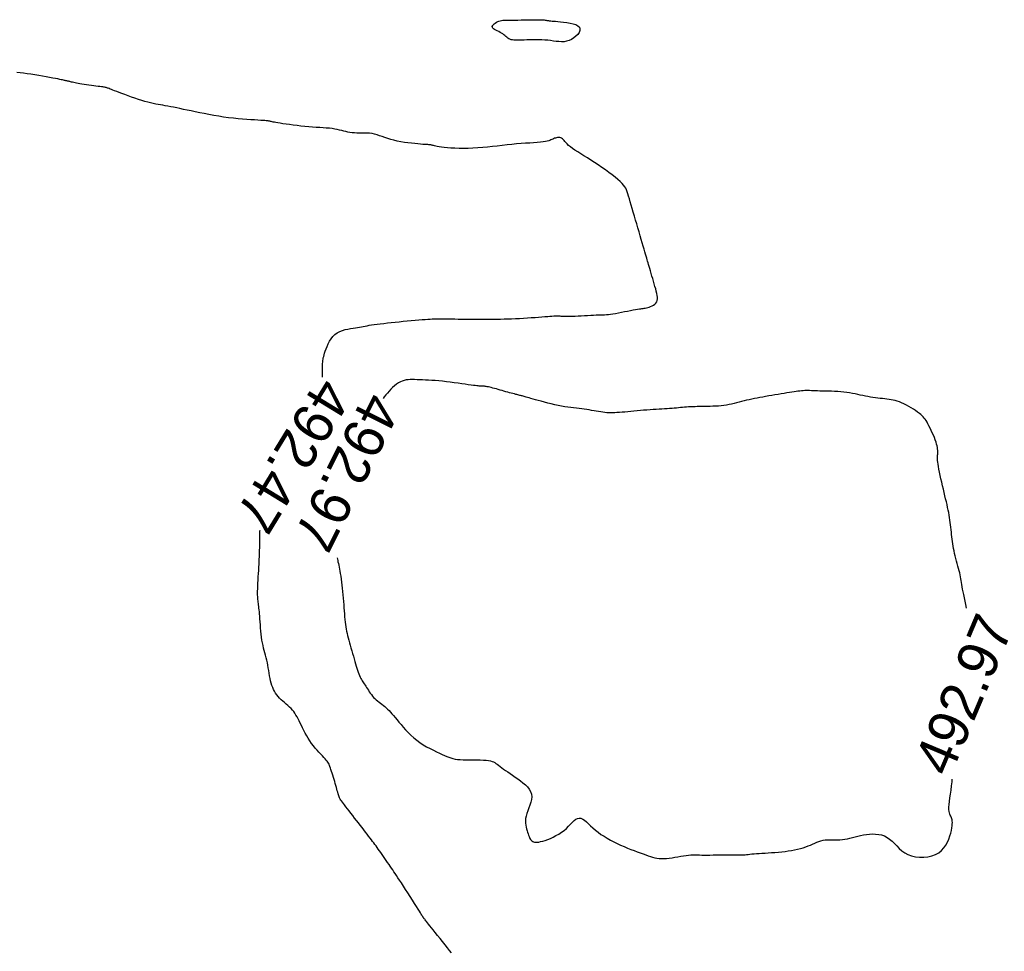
# Model space of a CAD drawing. Header units: millimetres. Extents: x 32690613 to 32693367, y 5343692 to 5344708.
# Tile 434 of 656: x 32692716 to 32692741, y 5344152 to 5344175. Entities that reach past the tile are written whole.
import ezdxf
from ezdxf.enums import TextEntityAlignment as Align

# ---------------------------------------------------------------- set-up
doc = ezdxf.new("R2010")
doc.units = ezdxf.units.MM
doc.header["$LTSCALE"] = 20
doc.layers.add('02-DGM_HL_492.50', color=92, linetype='Continuous')
doc.layers.add('02-DGM_HL_493.00', color=102, linetype='Continuous')

msp = doc.modelspace()

# ---------------------------------------------------------------- linework, layer by layer
at = {"layer": '02-DGM_HL_492.50', "elevation": 492.5, "flags": 128}
msp.add_lwpolyline([(32692728.88, 5344174.605), (32692728.82, 5344174.603), (32692728.765, 5344174.601), (32692728.715, 5344174.6), (32692728.669, 5344174.601), (32692728.627, 5344174.604), (32692728.589, 5344174.608), (32692728.555, 5344174.615), (32692728.525, 5344174.626), (32692728.497, 5344174.639), (32692728.471, 5344174.655), (32692728.447, 5344174.674), (32692728.424, 5344174.694), (32692728.4, 5344174.715), (32692728.375, 5344174.736), (32692728.347, 5344174.757), (32692728.317, 5344174.777), (32692728.283, 5344174.796), (32692728.248, 5344174.814), (32692728.212, 5344174.831), (32692728.177, 5344174.848), (32692728.146, 5344174.865), (32692728.12, 5344174.883), (32692728.101, 5344174.901), (32692728.091, 5344174.92), (32692728.09, 5344174.941), (32692728.099, 5344174.963), (32692728.115, 5344174.985), (32692728.137, 5344175.006), (32692728.163, 5344175.027), (32692728.193, 5344175.046), (32692728.224, 5344175.062), (32692728.255, 5344175.075), (32692728.286, 5344175.085), (32692728.316, 5344175.092), (32692728.348, 5344175.096), (32692728.382, 5344175.098), (32692728.421, 5344175.099), (32692728.466, 5344175.099), (32692728.517, 5344175.099), (32692728.577, 5344175.099), (32692728.646, 5344175.1), (32692728.723, 5344175.101), (32692728.804, 5344175.103), (32692728.887, 5344175.105), (32692728.971, 5344175.107), (32692729.051, 5344175.109), (32692729.126, 5344175.11), (32692729.194, 5344175.111), (32692729.251, 5344175.11), (32692729.3, 5344175.108), (32692729.34, 5344175.106), (32692729.374, 5344175.103), (32692729.401, 5344175.1), (32692729.425, 5344175.097), (32692729.445, 5344175.094), (32692729.463, 5344175.091), (32692729.481, 5344175.088), (32692729.499, 5344175.086), (32692729.519, 5344175.084), (32692729.544, 5344175.081), (32692729.574, 5344175.078), (32692729.611, 5344175.075), (32692729.657, 5344175.071), (32692729.714, 5344175.066), (32692729.783, 5344175.06), (32692729.859, 5344175.052), (32692729.939, 5344175.042), (32692730.018, 5344175.028), (32692730.093, 5344175.011), (32692730.159, 5344174.989), (32692730.212, 5344174.961), (32692730.248, 5344174.927), (32692730.263, 5344174.887), (32692730.26, 5344174.842), (32692730.241, 5344174.794), (32692730.208, 5344174.746), (32692730.164, 5344174.7), (32692730.111, 5344174.657), (32692730.053, 5344174.621), (32692729.992, 5344174.593), (32692729.93, 5344174.574), (32692729.868, 5344174.565), (32692729.804, 5344174.562), (32692729.74, 5344174.566), (32692729.674, 5344174.572), (32692729.606, 5344174.582), (32692729.536, 5344174.591), (32692729.464, 5344174.6), (32692729.389, 5344174.606), (32692729.314, 5344174.61), (32692729.237, 5344174.612), (32692729.161, 5344174.612), (32692729.086, 5344174.611), (32692729.014, 5344174.61), (32692728.945, 5344174.607)], close=True, dxfattribs=at)
for points in [[(32692723.88, 5344166.244), (32692723.88, 5344166.287), (32692723.88, 5344166.372), (32692723.88, 5344166.45), (32692723.881, 5344166.519), (32692723.882, 5344166.575), (32692723.884, 5344166.621), (32692723.888, 5344166.66), (32692723.892, 5344166.693), (32692723.899, 5344166.725), (32692723.908, 5344166.758), (32692723.918, 5344166.794), (32692723.932, 5344166.836), (32692723.948, 5344166.887), (32692723.968, 5344166.944), (32692723.991, 5344167.006), (32692724.019, 5344167.071), (32692724.052, 5344167.135), (32692724.09, 5344167.197), (32692724.134, 5344167.254), (32692724.185, 5344167.304), (32692724.242, 5344167.345), (32692724.305, 5344167.378), (32692724.371, 5344167.403), (32692724.439, 5344167.423), (32692724.508, 5344167.438), (32692724.575, 5344167.45), (32692724.638, 5344167.46), (32692724.698, 5344167.468), (32692724.751, 5344167.476), (32692724.799, 5344167.485), (32692724.845, 5344167.494), (32692724.889, 5344167.502), (32692724.935, 5344167.511), (32692724.983, 5344167.521), (32692725.035, 5344167.53), (32692725.094, 5344167.539), (32692725.16, 5344167.549), (32692725.233, 5344167.559), (32692725.312, 5344167.569), (32692725.397, 5344167.579), (32692725.487, 5344167.589), (32692725.581, 5344167.599), (32692725.678, 5344167.609), (32692725.777, 5344167.619), (32692725.878, 5344167.629), (32692725.978, 5344167.638), (32692726.077, 5344167.647), (32692726.173, 5344167.656), (32692726.264, 5344167.664), (32692726.348, 5344167.671), (32692726.425, 5344167.677), (32692726.493, 5344167.682), (32692726.55, 5344167.686), (32692726.599, 5344167.688), (32692726.643, 5344167.69), (32692726.683, 5344167.692), (32692726.723, 5344167.692), (32692726.766, 5344167.692), (32692726.813, 5344167.692), (32692726.868, 5344167.691), (32692726.932, 5344167.69), (32692727.004, 5344167.689), (32692727.081, 5344167.688), (32692727.161, 5344167.687), (32692727.241, 5344167.686), (32692727.319, 5344167.685), (32692727.393, 5344167.684), (32692727.46, 5344167.683), (32692727.518, 5344167.682), (32692727.568, 5344167.681), (32692727.611, 5344167.681), (32692727.648, 5344167.68), (32692727.681, 5344167.68), (32692727.71, 5344167.68), (32692727.737, 5344167.68), (32692727.763, 5344167.68), (32692727.79, 5344167.68), (32692727.817, 5344167.68), (32692727.847, 5344167.68), (32692727.881, 5344167.68), (32692727.919, 5344167.681), (32692727.963, 5344167.681), (32692728.013, 5344167.682), (32692728.071, 5344167.683), (32692728.138, 5344167.684), (32692728.213, 5344167.685), (32692728.294, 5344167.686), (32692728.381, 5344167.688), (32692728.473, 5344167.69), (32692728.568, 5344167.693), (32692728.665, 5344167.697), (32692728.764, 5344167.702), (32692728.863, 5344167.708), (32692728.961, 5344167.714), (32692729.057, 5344167.721), (32692729.15, 5344167.728), (32692729.238, 5344167.735), (32692729.321, 5344167.742), (32692729.396, 5344167.748), (32692729.463, 5344167.753), (32692729.52, 5344167.758), (32692729.57, 5344167.761), (32692729.613, 5344167.763), (32692729.649, 5344167.764), (32692729.682, 5344167.765), (32692729.711, 5344167.765), (32692729.739, 5344167.764), (32692729.765, 5344167.763), (32692729.793, 5344167.761), (32692729.821, 5344167.76), (32692729.853, 5344167.758), (32692729.888, 5344167.756), (32692729.927, 5344167.755), (32692729.972, 5344167.755), (32692730.023, 5344167.755), (32692730.081, 5344167.757), (32692730.148, 5344167.759), (32692730.22, 5344167.763), (32692730.297, 5344167.767), (32692730.376, 5344167.771), (32692730.454, 5344167.776), (32692730.531, 5344167.781), (32692730.603, 5344167.785), (32692730.669, 5344167.788), (32692730.728, 5344167.79), (32692730.78, 5344167.791), (32692730.828, 5344167.793), (32692730.874, 5344167.794), (32692730.92, 5344167.797), (32692730.968, 5344167.801), (32692731.02, 5344167.807), (32692731.078, 5344167.815), (32692731.144, 5344167.826), (32692731.216, 5344167.84), (32692731.292, 5344167.854), (32692731.369, 5344167.869), (32692731.445, 5344167.885), (32692731.518, 5344167.899), (32692731.585, 5344167.913), (32692731.644, 5344167.923), (32692731.694, 5344167.932), (32692731.736, 5344167.938), (32692731.771, 5344167.942), (32692731.801, 5344167.946), (32692731.828, 5344167.949), (32692731.854, 5344167.952), (32692731.881, 5344167.956), (32692731.91, 5344167.962), (32692731.943, 5344167.97), (32692731.979, 5344167.981), (32692732.015, 5344167.994), (32692732.052, 5344168.01), (32692732.087, 5344168.03), (32692732.118, 5344168.053), (32692732.145, 5344168.079), (32692732.166, 5344168.11), (32692732.179, 5344168.144), (32692732.185, 5344168.183), (32692732.185, 5344168.226), (32692732.18, 5344168.272), (32692732.17, 5344168.323), (32692732.157, 5344168.376), (32692732.141, 5344168.433), (32692732.124, 5344168.494), (32692732.105, 5344168.557), (32692732.086, 5344168.622), (32692732.067, 5344168.688), (32692732.048, 5344168.753), (32692732.029, 5344168.817), (32692732.011, 5344168.879), (32692731.995, 5344168.936), (32692731.979, 5344168.988), (32692731.966, 5344169.035), (32692731.953, 5344169.077), (32692731.942, 5344169.118), (32692731.93, 5344169.157), (32692731.918, 5344169.199), (32692731.905, 5344169.243), (32692731.89, 5344169.294), (32692731.873, 5344169.351), (32692731.854, 5344169.417), (32692731.832, 5344169.492), (32692731.809, 5344169.573), (32692731.783, 5344169.66), (32692731.756, 5344169.752), (32692731.729, 5344169.847), (32692731.7, 5344169.945), (32692731.671, 5344170.044), (32692731.642, 5344170.142), (32692731.614, 5344170.24), (32692731.586, 5344170.335), (32692731.559, 5344170.427), (32692731.534, 5344170.514), (32692731.51, 5344170.596), (32692731.488, 5344170.67), (32692731.469, 5344170.736), (32692731.452, 5344170.794), (32692731.436, 5344170.844), (32692731.419, 5344170.889), (32692731.4, 5344170.93), (32692731.376, 5344170.969), (32692731.347, 5344171.008), (32692731.31, 5344171.05), (32692731.263, 5344171.095), (32692731.206, 5344171.146), (32692731.139, 5344171.201), (32692731.064, 5344171.26), (32692730.983, 5344171.322), (32692730.897, 5344171.385), (32692730.807, 5344171.448), (32692730.716, 5344171.51), (32692730.625, 5344171.571), (32692730.535, 5344171.628), (32692730.447, 5344171.683), (32692730.363, 5344171.734), (32692730.283, 5344171.784), (32692730.208, 5344171.83), (32692730.14, 5344171.874), (32692730.079, 5344171.916), (32692730.026, 5344171.956), (32692729.982, 5344171.994), (32692729.945, 5344172.029), (32692729.915, 5344172.062), (32692729.89, 5344172.091), (32692729.868, 5344172.118), (32692729.849, 5344172.14), (32692729.829, 5344172.159), (32692729.809, 5344172.173), (32692729.786, 5344172.182), (32692729.762, 5344172.187), (32692729.737, 5344172.189), (32692729.71, 5344172.187), (32692729.684, 5344172.182), (32692729.658, 5344172.176), (32692729.633, 5344172.168), (32692729.61, 5344172.158), (32692729.589, 5344172.149), (32692729.568, 5344172.138), (32692729.545, 5344172.128), (32692729.52, 5344172.118), (32692729.489, 5344172.108), (32692729.452, 5344172.098), (32692729.406, 5344172.089), (32692729.349, 5344172.081), (32692729.281, 5344172.073), (32692729.202, 5344172.066), (32692729.113, 5344172.059), (32692729.017, 5344172.052), (32692728.913, 5344172.045), (32692728.804, 5344172.037), (32692728.69, 5344172.028), (32692728.573, 5344172.017), (32692728.455, 5344172.005), (32692728.335, 5344171.991), (32692728.214, 5344171.977), (32692728.093, 5344171.963), (32692727.972, 5344171.95), (32692727.851, 5344171.938), (32692727.731, 5344171.929), (32692727.611, 5344171.922), (32692727.494, 5344171.918), (32692727.379, 5344171.917), (32692727.268, 5344171.919), (32692727.163, 5344171.923), (32692727.065, 5344171.928), (32692726.975, 5344171.935), (32692726.895, 5344171.943), (32692726.826, 5344171.95), (32692726.77, 5344171.958), (32692726.723, 5344171.966), (32692726.687, 5344171.974), (32692726.657, 5344171.981), (32692726.633, 5344171.987), (32692726.614, 5344171.993), (32692726.596, 5344171.998), (32692726.58, 5344172.002), (32692726.562, 5344172.005), (32692726.543, 5344172.007), (32692726.519, 5344172.009), (32692726.492, 5344172.011), (32692726.458, 5344172.013), (32692726.418, 5344172.015), (32692726.37, 5344172.018), (32692726.312, 5344172.023), (32692726.244, 5344172.028), (32692726.168, 5344172.036), (32692726.086, 5344172.045), (32692725.999, 5344172.055), (32692725.91, 5344172.068), (32692725.82, 5344172.083), (32692725.733, 5344172.1), (32692725.649, 5344172.119), (32692725.57, 5344172.141), (32692725.496, 5344172.164), (32692725.427, 5344172.188), (32692725.36, 5344172.211), (32692725.296, 5344172.233), (32692725.234, 5344172.254), (32692725.172, 5344172.271), (32692725.109, 5344172.284), (32692725.046, 5344172.293), (32692724.981, 5344172.297), (32692724.917, 5344172.3), (32692724.853, 5344172.3), (32692724.79, 5344172.3), (32692724.729, 5344172.3), (32692724.67, 5344172.301), (32692724.613, 5344172.305), (32692724.559, 5344172.312), (32692724.507, 5344172.322), (32692724.457, 5344172.334), (32692724.407, 5344172.347), (32692724.355, 5344172.361), (32692724.302, 5344172.374), (32692724.245, 5344172.387), (32692724.185, 5344172.399), (32692724.119, 5344172.408), (32692724.049, 5344172.416), (32692723.974, 5344172.422), (32692723.895, 5344172.428), (32692723.811, 5344172.433), (32692723.724, 5344172.439), (32692723.633, 5344172.445), (32692723.539, 5344172.453), (32692723.442, 5344172.462), (32692723.344, 5344172.472), (32692723.247, 5344172.483), (32692723.151, 5344172.495), (32692723.06, 5344172.507), (32692722.975, 5344172.518), (32692722.897, 5344172.53), (32692722.829, 5344172.54), (32692722.771, 5344172.55), (32692722.724, 5344172.558), (32692722.685, 5344172.565), (32692722.653, 5344172.572), (32692722.628, 5344172.577), (32692722.607, 5344172.582), (32692722.59, 5344172.587), (32692722.576, 5344172.59), (32692722.562, 5344172.594), (32692722.548, 5344172.597), (32692722.531, 5344172.6), (32692722.51, 5344172.603), (32692722.482, 5344172.605), (32692722.447, 5344172.608), (32692722.402, 5344172.611), (32692722.346, 5344172.614), (32692722.277, 5344172.618), (32692722.196, 5344172.623), (32692722.105, 5344172.628), (32692722.005, 5344172.635), (32692721.898, 5344172.643), (32692721.785, 5344172.653), (32692721.668, 5344172.665), (32692721.548, 5344172.679), (32692721.426, 5344172.696), (32692721.305, 5344172.715), (32692721.183, 5344172.736), (32692721.064, 5344172.758), (32692720.947, 5344172.781), (32692720.833, 5344172.804), (32692720.724, 5344172.826), (32692720.62, 5344172.848), (32692720.522, 5344172.868), (32692720.43, 5344172.887), (32692720.344, 5344172.905), (32692720.263, 5344172.922), (32692720.186, 5344172.937), (32692720.114, 5344172.951), (32692720.046, 5344172.964), (32692719.981, 5344172.976), (32692719.92, 5344172.987), (32692719.86, 5344172.998), (32692719.801, 5344173.008), (32692719.742, 5344173.019), (32692719.681, 5344173.032), (32692719.617, 5344173.046), (32692719.549, 5344173.063), (32692719.477, 5344173.084), (32692719.398, 5344173.107), (32692719.315, 5344173.134), (32692719.229, 5344173.163), (32692719.143, 5344173.193), (32692719.058, 5344173.223), (32692718.977, 5344173.252), (32692718.902, 5344173.28), (32692718.834, 5344173.306), (32692718.775, 5344173.328), (32692718.725, 5344173.348), (32692718.682, 5344173.364), (32692718.646, 5344173.379), (32692718.615, 5344173.391), (32692718.59, 5344173.401), (32692718.568, 5344173.409), (32692718.548, 5344173.416), (32692718.531, 5344173.422), (32692718.514, 5344173.427), (32692718.497, 5344173.431), (32692718.477, 5344173.435), (32692718.455, 5344173.439), (32692718.429, 5344173.442), (32692718.397, 5344173.446), (32692718.359, 5344173.451), (32692718.313, 5344173.456), (32692718.262, 5344173.462), (32692718.206, 5344173.469), (32692718.147, 5344173.476), (32692718.086, 5344173.484), (32692718.026, 5344173.492), (32692717.968, 5344173.5), (32692717.914, 5344173.509), (32692717.864, 5344173.517), (32692717.819, 5344173.526), (32692717.779, 5344173.535), (32692717.743, 5344173.543), (32692717.71, 5344173.551), (32692717.682, 5344173.558), (32692717.656, 5344173.565), (32692717.634, 5344173.571), (32692717.614, 5344173.576), (32692717.596, 5344173.58), (32692717.581, 5344173.583), (32692717.566, 5344173.587), (32692717.552, 5344173.589), (32692717.539, 5344173.592), (32692717.526, 5344173.595), (32692717.512, 5344173.598), (32692717.497, 5344173.601), (32692717.48, 5344173.605), (32692717.459, 5344173.61), (32692717.433, 5344173.616), (32692717.402, 5344173.622), (32692717.363, 5344173.63), (32692717.315, 5344173.64), (32692717.257, 5344173.651), (32692717.189, 5344173.664), (32692717.111, 5344173.679), (32692717.026, 5344173.694), (32692716.936, 5344173.71), (32692716.842, 5344173.726), (32692716.746, 5344173.741), (32692716.65, 5344173.756), (32692716.557, 5344173.769), (32692716.467, 5344173.781), (32692716.382, 5344173.791), (32692716.3, 5344173.8)], [(32692727.078, 5344151.962), (32692727.03, 5344152.023), (32692726.976, 5344152.092), (32692726.917, 5344152.166), (32692726.856, 5344152.244), (32692726.794, 5344152.321), (32692726.733, 5344152.397), (32692726.676, 5344152.469), (32692726.624, 5344152.533), (32692726.579, 5344152.59), (32692726.541, 5344152.638), (32692726.508, 5344152.678), (32692726.481, 5344152.712), (32692726.458, 5344152.74), (32692726.44, 5344152.763), (32692726.425, 5344152.782), (32692726.413, 5344152.797), (32692726.403, 5344152.81), (32692726.394, 5344152.821), (32692726.388, 5344152.83), (32692726.383, 5344152.837), (32692726.378, 5344152.844), (32692726.374, 5344152.849), (32692726.371, 5344152.855), (32692726.368, 5344152.86), (32692726.364, 5344152.866), (32692726.359, 5344152.874), (32692726.352, 5344152.886), (32692726.342, 5344152.902), (32692726.327, 5344152.926), (32692726.307, 5344152.957), (32692726.281, 5344152.999), (32692726.248, 5344153.052), (32692726.207, 5344153.117), (32692726.159, 5344153.192), (32692726.107, 5344153.275), (32692726.052, 5344153.362), (32692725.995, 5344153.451), (32692725.939, 5344153.539), (32692725.885, 5344153.623), (32692725.836, 5344153.7), (32692725.791, 5344153.769), (32692725.751, 5344153.83), (32692725.715, 5344153.884), (32692725.683, 5344153.933), (32692725.652, 5344153.979), (32692725.622, 5344154.023), (32692725.592, 5344154.067), (32692725.561, 5344154.112), (32692725.529, 5344154.158), (32692725.495, 5344154.207), (32692725.461, 5344154.257), (32692725.426, 5344154.307), (32692725.391, 5344154.357), (32692725.357, 5344154.406), (32692725.324, 5344154.453), (32692725.292, 5344154.498), (32692725.262, 5344154.54), (32692725.234, 5344154.579), (32692725.206, 5344154.617), (32692725.178, 5344154.654), (32692725.15, 5344154.691), (32692725.12, 5344154.73), (32692725.09, 5344154.77), (32692725.057, 5344154.813), (32692725.022, 5344154.859), (32692724.984, 5344154.908), (32692724.944, 5344154.96), (32692724.902, 5344155.015), (32692724.859, 5344155.072), (32692724.814, 5344155.13), (32692724.768, 5344155.189), (32692724.722, 5344155.25), (32692724.676, 5344155.31), (32692724.629, 5344155.371), (32692724.584, 5344155.43), (32692724.54, 5344155.487), (32692724.499, 5344155.541), (32692724.461, 5344155.59), (32692724.427, 5344155.635), (32692724.397, 5344155.674), (32692724.372, 5344155.706), (32692724.351, 5344155.733), (32692724.335, 5344155.755), (32692724.321, 5344155.775), (32692724.31, 5344155.794), (32692724.3, 5344155.813), (32692724.292, 5344155.833), (32692724.284, 5344155.856), (32692724.275, 5344155.882), (32692724.266, 5344155.913), (32692724.256, 5344155.947), (32692724.246, 5344155.985), (32692724.235, 5344156.026), (32692724.223, 5344156.069), (32692724.21, 5344156.115), (32692724.197, 5344156.164), (32692724.182, 5344156.215), (32692724.166, 5344156.266), (32692724.151, 5344156.318), (32692724.135, 5344156.37), (32692724.119, 5344156.419), (32692724.103, 5344156.467), (32692724.089, 5344156.51), (32692724.076, 5344156.55), (32692724.064, 5344156.585), (32692724.053, 5344156.615), (32692724.041, 5344156.643), (32692724.028, 5344156.669), (32692724.013, 5344156.694), (32692723.995, 5344156.72), (32692723.973, 5344156.748), (32692723.946, 5344156.779), (32692723.913, 5344156.814), (32692723.876, 5344156.852), (32692723.834, 5344156.895), (32692723.79, 5344156.941), (32692723.744, 5344156.991), (32692723.698, 5344157.044), (32692723.652, 5344157.101), (32692723.608, 5344157.16), (32692723.565, 5344157.222), (32692723.525, 5344157.287), (32692723.488, 5344157.352), (32692723.452, 5344157.417), (32692723.419, 5344157.483), (32692723.387, 5344157.546), (32692723.356, 5344157.608), (32692723.328, 5344157.666), (32692723.3, 5344157.721), (32692723.274, 5344157.772), (32692723.247, 5344157.82), (32692723.221, 5344157.865), (32692723.193, 5344157.908), (32692723.164, 5344157.948), (32692723.132, 5344157.987), (32692723.098, 5344158.025), (32692723.061, 5344158.062), (32692723.021, 5344158.099), (32692722.98, 5344158.135), (32692722.938, 5344158.171), (32692722.896, 5344158.207), (32692722.855, 5344158.245), (32692722.816, 5344158.283), (32692722.779, 5344158.323), (32692722.746, 5344158.364), (32692722.716, 5344158.407), (32692722.689, 5344158.452), (32692722.665, 5344158.499), (32692722.644, 5344158.548), (32692722.624, 5344158.6), (32692722.607, 5344158.655), (32692722.592, 5344158.712), (32692722.579, 5344158.773), (32692722.567, 5344158.836), (32692722.555, 5344158.9), (32692722.545, 5344158.966), (32692722.534, 5344159.032), (32692722.523, 5344159.097), (32692722.511, 5344159.162), (32692722.498, 5344159.225), (32692722.483, 5344159.286), (32692722.468, 5344159.346), (32692722.452, 5344159.405), (32692722.435, 5344159.464), (32692722.419, 5344159.524), (32692722.404, 5344159.587), (32692722.389, 5344159.652), (32692722.377, 5344159.721), (32692722.366, 5344159.794), (32692722.357, 5344159.87), (32692722.349, 5344159.948), (32692722.343, 5344160.026), (32692722.338, 5344160.103), (32692722.333, 5344160.178), (32692722.328, 5344160.249), (32692722.324, 5344160.314), (32692722.319, 5344160.373), (32692722.314, 5344160.427), (32692722.309, 5344160.474), (32692722.304, 5344160.518), (32692722.299, 5344160.558), (32692722.294, 5344160.595), (32692722.289, 5344160.629), (32692722.285, 5344160.662), (32692722.281, 5344160.695), (32692722.277, 5344160.728), (32692722.274, 5344160.762), (32692722.272, 5344160.8), (32692722.271, 5344160.84), (32692722.271, 5344160.886), (32692722.271, 5344160.938), (32692722.272, 5344160.997), (32692722.275, 5344161.063), (32692722.278, 5344161.136), (32692722.283, 5344161.213), (32692722.287, 5344161.293), (32692722.292, 5344161.374), (32692722.297, 5344161.453), (32692722.301, 5344161.53), (32692722.306, 5344161.603), (32692722.309, 5344161.669), (32692722.312, 5344161.73), (32692722.315, 5344161.788), (32692722.317, 5344161.843), (32692722.318, 5344161.898), (32692722.32, 5344161.953), (32692722.321, 5344162.01), (32692722.321, 5344162.07), (32692722.322, 5344162.135), (32692722.323, 5344162.204), (32692722.324, 5344162.275), (32692722.326, 5344162.348), (32692722.329, 5344162.423), (32692722.33, 5344162.447)]]:
    msp.add_lwpolyline(points, dxfattribs=at)
at = {"layer": '02-DGM_HL_493.00', "elevation": 493, "flags": 128}
for points in [[(32692739.847, 5344160.518), (32692739.83, 5344160.607), (32692739.813, 5344160.692), (32692739.796, 5344160.774), (32692739.78, 5344160.85), (32692739.765, 5344160.921), (32692739.753, 5344160.986), (32692739.742, 5344161.045), (32692739.733, 5344161.099), (32692739.725, 5344161.15), (32692739.717, 5344161.198), (32692739.71, 5344161.245), (32692739.702, 5344161.291), (32692739.693, 5344161.339), (32692739.682, 5344161.39), (32692739.669, 5344161.444), (32692739.654, 5344161.501), (32692739.638, 5344161.56), (32692739.621, 5344161.621), (32692739.603, 5344161.684), (32692739.586, 5344161.747), (32692739.57, 5344161.81), (32692739.555, 5344161.872), (32692739.541, 5344161.934), (32692739.53, 5344161.994), (32692739.519, 5344162.054), (32692739.51, 5344162.113), (32692739.501, 5344162.171), (32692739.494, 5344162.229), (32692739.487, 5344162.287), (32692739.48, 5344162.345), (32692739.473, 5344162.403), (32692739.467, 5344162.461), (32692739.46, 5344162.52), (32692739.453, 5344162.579), (32692739.446, 5344162.639), (32692739.438, 5344162.699), (32692739.428, 5344162.76), (32692739.418, 5344162.822), (32692739.407, 5344162.885), (32692739.394, 5344162.949), (32692739.381, 5344163.014), (32692739.366, 5344163.082), (32692739.35, 5344163.152), (32692739.332, 5344163.224), (32692739.314, 5344163.3), (32692739.295, 5344163.38), (32692739.275, 5344163.464), (32692739.254, 5344163.55), (32692739.234, 5344163.637), (32692739.214, 5344163.723), (32692739.195, 5344163.806), (32692739.178, 5344163.886), (32692739.164, 5344163.959), (32692739.152, 5344164.026), (32692739.143, 5344164.083), (32692739.137, 5344164.134), (32692739.133, 5344164.177), (32692739.131, 5344164.215), (32692739.131, 5344164.249), (32692739.132, 5344164.28), (32692739.133, 5344164.309), (32692739.135, 5344164.338), (32692739.136, 5344164.367), (32692739.136, 5344164.397), (32692739.136, 5344164.429), (32692739.133, 5344164.464), (32692739.128, 5344164.501), (32692739.12, 5344164.541), (32692739.109, 5344164.586), (32692739.094, 5344164.635), (32692739.075, 5344164.689), (32692739.053, 5344164.746), (32692739.028, 5344164.806), (32692739.001, 5344164.866), (32692738.974, 5344164.925), (32692738.946, 5344164.983), (32692738.919, 5344165.037), (32692738.893, 5344165.086), (32692738.87, 5344165.129), (32692738.848, 5344165.166), (32692738.826, 5344165.2), (32692738.803, 5344165.231), (32692738.778, 5344165.259), (32692738.75, 5344165.288), (32692738.718, 5344165.316), (32692738.68, 5344165.347), (32692738.636, 5344165.379), (32692738.586, 5344165.414), (32692738.532, 5344165.45), (32692738.475, 5344165.485), (32692738.416, 5344165.52), (32692738.357, 5344165.553), (32692738.298, 5344165.583), (32692738.24, 5344165.609), (32692738.185, 5344165.631), (32692738.131, 5344165.649), (32692738.08, 5344165.663), (32692738.029, 5344165.675), (32692737.978, 5344165.684), (32692737.928, 5344165.692), (32692737.876, 5344165.699), (32692737.823, 5344165.705), (32692737.767, 5344165.712), (32692737.71, 5344165.719), (32692737.651, 5344165.726), (32692737.591, 5344165.734), (32692737.53, 5344165.743), (32692737.468, 5344165.752), (32692737.405, 5344165.763), (32692737.342, 5344165.774), (32692737.279, 5344165.787), (32692737.216, 5344165.8), (32692737.151, 5344165.813), (32692737.086, 5344165.827), (32692737.019, 5344165.84), (32692736.951, 5344165.852), (32692736.881, 5344165.863), (32692736.808, 5344165.873), (32692736.732, 5344165.88), (32692736.655, 5344165.886), (32692736.577, 5344165.89), (32692736.5, 5344165.894), (32692736.424, 5344165.896), (32692736.35, 5344165.898), (32692736.28, 5344165.9), (32692736.215, 5344165.901), (32692736.155, 5344165.903), (32692736.1, 5344165.905), (32692736.05, 5344165.907), (32692736.003, 5344165.909), (32692735.958, 5344165.911), (32692735.916, 5344165.911), (32692735.876, 5344165.911), (32692735.836, 5344165.91), (32692735.796, 5344165.908), (32692735.755, 5344165.905), (32692735.714, 5344165.901), (32692735.67, 5344165.895), (32692735.623, 5344165.889), (32692735.572, 5344165.881), (32692735.518, 5344165.872), (32692735.459, 5344165.863), (32692735.394, 5344165.853), (32692735.324, 5344165.841), (32692735.251, 5344165.83), (32692735.176, 5344165.817), (32692735.098, 5344165.805), (32692735.021, 5344165.792), (32692734.944, 5344165.778), (32692734.868, 5344165.765), (32692734.795, 5344165.752), (32692734.724, 5344165.739), (32692734.655, 5344165.725), (32692734.588, 5344165.712), (32692734.523, 5344165.698), (32692734.458, 5344165.684), (32692734.395, 5344165.67), (32692734.333, 5344165.654), (32692734.271, 5344165.639), (32692734.21, 5344165.623), (32692734.149, 5344165.607), (32692734.087, 5344165.591), (32692734.025, 5344165.577), (32692733.962, 5344165.563), (32692733.897, 5344165.551), (32692733.832, 5344165.541), (32692733.765, 5344165.533), (32692733.697, 5344165.528), (32692733.628, 5344165.523), (32692733.559, 5344165.521), (32692733.491, 5344165.519), (32692733.423, 5344165.518), (32692733.357, 5344165.517), (32692733.294, 5344165.516), (32692733.232, 5344165.515), (32692733.173, 5344165.514), (32692733.117, 5344165.512), (32692733.062, 5344165.51), (32692733.008, 5344165.508), (32692732.956, 5344165.505), (32692732.905, 5344165.502), (32692732.855, 5344165.498), (32692732.805, 5344165.494), (32692732.755, 5344165.489), (32692732.705, 5344165.484), (32692732.654, 5344165.479), (32692732.601, 5344165.474), (32692732.546, 5344165.469), (32692732.488, 5344165.464), (32692732.428, 5344165.46), (32692732.364, 5344165.455), (32692732.296, 5344165.451), (32692732.226, 5344165.447), (32692732.153, 5344165.443), (32692732.078, 5344165.439), (32692732.001, 5344165.434), (32692731.923, 5344165.429), (32692731.843, 5344165.423), (32692731.763, 5344165.416), (32692731.683, 5344165.409), (32692731.603, 5344165.401), (32692731.525, 5344165.394), (32692731.449, 5344165.386), (32692731.376, 5344165.379), (32692731.307, 5344165.373), (32692731.242, 5344165.368), (32692731.182, 5344165.364), (32692731.127, 5344165.361), (32692731.074, 5344165.359), (32692731.024, 5344165.359), (32692730.976, 5344165.36), (32692730.928, 5344165.363), (32692730.88, 5344165.367), (32692730.83, 5344165.373), (32692730.778, 5344165.381), (32692730.725, 5344165.389), (32692730.669, 5344165.399), (32692730.612, 5344165.409), (32692730.553, 5344165.419), (32692730.493, 5344165.43), (32692730.432, 5344165.44), (32692730.369, 5344165.449), (32692730.306, 5344165.457), (32692730.241, 5344165.465), (32692730.175, 5344165.472), (32692730.107, 5344165.48), (32692730.036, 5344165.489), (32692729.963, 5344165.499), (32692729.886, 5344165.511), (32692729.806, 5344165.525), (32692729.723, 5344165.542), (32692729.637, 5344165.561), (32692729.55, 5344165.581), (32692729.465, 5344165.602), (32692729.381, 5344165.624), (32692729.301, 5344165.645), (32692729.227, 5344165.666), (32692729.16, 5344165.685), (32692729.101, 5344165.701), (32692729.049, 5344165.716), (32692729.005, 5344165.729), (32692728.966, 5344165.74), (32692728.933, 5344165.75), (32692728.903, 5344165.758), (32692728.877, 5344165.766), (32692728.854, 5344165.772), (32692728.833, 5344165.778), (32692728.812, 5344165.783), (32692728.792, 5344165.788), (32692728.772, 5344165.793), (32692728.75, 5344165.798), (32692728.726, 5344165.804), (32692728.7, 5344165.811), (32692728.671, 5344165.818), (32692728.637, 5344165.827), (32692728.6, 5344165.837), (32692728.56, 5344165.848), (32692728.517, 5344165.859), (32692728.472, 5344165.872), (32692728.426, 5344165.884), (32692728.379, 5344165.898), (32692728.331, 5344165.911), (32692728.283, 5344165.924), (32692728.236, 5344165.938), (32692728.19, 5344165.951), (32692728.146, 5344165.963), (32692728.103, 5344165.975), (32692728.063, 5344165.985), (32692728.026, 5344165.994), (32692727.993, 5344166.002), (32692727.963, 5344166.008), (32692727.937, 5344166.013), (32692727.914, 5344166.016), (32692727.893, 5344166.019), (32692727.874, 5344166.02), (32692727.856, 5344166.021), (32692727.839, 5344166.022), (32692727.822, 5344166.022), (32692727.805, 5344166.023), (32692727.786, 5344166.023), (32692727.765, 5344166.025), (32692727.738, 5344166.027), (32692727.706, 5344166.03), (32692727.667, 5344166.035), (32692727.62, 5344166.041), (32692727.562, 5344166.049), (32692727.494, 5344166.058), (32692727.416, 5344166.069), (32692727.331, 5344166.081), (32692727.24, 5344166.094), (32692727.145, 5344166.107), (32692727.048, 5344166.119), (32692726.951, 5344166.131), (32692726.856, 5344166.141), (32692726.763, 5344166.15), (32692726.674, 5344166.158), (32692726.589, 5344166.164), (32692726.508, 5344166.169), (32692726.43, 5344166.173), (32692726.357, 5344166.176), (32692726.287, 5344166.179), (32692726.223, 5344166.182), (32692726.162, 5344166.184), (32692726.105, 5344166.185), (32692726.052, 5344166.184), (32692726.001, 5344166.181), (32692725.952, 5344166.175), (32692725.904, 5344166.164), (32692725.857, 5344166.149), (32692725.81, 5344166.128), (32692725.762, 5344166.101), (32692725.714, 5344166.068), (32692725.666, 5344166.03), (32692725.619, 5344165.989), (32692725.573, 5344165.944), (32692725.529, 5344165.898), (32692725.487, 5344165.85), (32692725.447, 5344165.802), (32692725.411, 5344165.754), (32692725.386, 5344165.719)], [(32692724.243, 5344161.763), (32692724.249, 5344161.733), (32692724.256, 5344161.698), (32692724.263, 5344161.662), (32692724.272, 5344161.622), (32692724.281, 5344161.58), (32692724.29, 5344161.535), (32692724.3, 5344161.485), (32692724.31, 5344161.431), (32692724.32, 5344161.371), (32692724.331, 5344161.306), (32692724.341, 5344161.237), (32692724.351, 5344161.163), (32692724.361, 5344161.086), (32692724.37, 5344161.007), (32692724.378, 5344160.926), (32692724.386, 5344160.844), (32692724.394, 5344160.762), (32692724.4, 5344160.681), (32692724.405, 5344160.601), (32692724.411, 5344160.523), (32692724.416, 5344160.447), (32692724.421, 5344160.373), (32692724.426, 5344160.302), (32692724.432, 5344160.235), (32692724.439, 5344160.17), (32692724.446, 5344160.11), (32692724.455, 5344160.053), (32692724.465, 5344159.997), (32692724.476, 5344159.943), (32692724.488, 5344159.889), (32692724.501, 5344159.835), (32692724.516, 5344159.778), (32692724.531, 5344159.72), (32692724.548, 5344159.658), (32692724.566, 5344159.593), (32692724.585, 5344159.527), (32692724.605, 5344159.459), (32692724.624, 5344159.392), (32692724.644, 5344159.325), (32692724.663, 5344159.259), (32692724.681, 5344159.196), (32692724.699, 5344159.136), (32692724.716, 5344159.078), (32692724.732, 5344159.025), (32692724.748, 5344158.974), (32692724.763, 5344158.927), (32692724.779, 5344158.883), (32692724.794, 5344158.843), (32692724.81, 5344158.806), (32692724.826, 5344158.773), (32692724.843, 5344158.743), (32692724.86, 5344158.715), (32692724.877, 5344158.688), (32692724.895, 5344158.662), (32692724.914, 5344158.635), (32692724.933, 5344158.608), (32692724.953, 5344158.578), (32692724.973, 5344158.547), (32692724.994, 5344158.513), (32692725.016, 5344158.478), (32692725.039, 5344158.442), (32692725.064, 5344158.406), (32692725.09, 5344158.37), (32692725.117, 5344158.335), (32692725.147, 5344158.302), (32692725.178, 5344158.271), (32692725.211, 5344158.242), (32692725.246, 5344158.213), (32692725.281, 5344158.186), (32692725.317, 5344158.159), (32692725.353, 5344158.131), (32692725.389, 5344158.103), (32692725.425, 5344158.074), (32692725.46, 5344158.043), (32692725.494, 5344158.011), (32692725.529, 5344157.975), (32692725.565, 5344157.937), (32692725.602, 5344157.896), (32692725.641, 5344157.851), (32692725.683, 5344157.802), (32692725.727, 5344157.748), (32692725.775, 5344157.69), (32692725.826, 5344157.628), (32692725.881, 5344157.563), (32692725.94, 5344157.496), (32692726.003, 5344157.429), (32692726.07, 5344157.363), (32692726.141, 5344157.299), (32692726.216, 5344157.238), (32692726.296, 5344157.18), (32692726.378, 5344157.127), (32692726.462, 5344157.077), (32692726.546, 5344157.032), (32692726.628, 5344156.99), (32692726.707, 5344156.952), (32692726.78, 5344156.918), (32692726.848, 5344156.887), (32692726.908, 5344156.86), (32692726.962, 5344156.836), (32692727.013, 5344156.816), (32692727.062, 5344156.799), (32692727.113, 5344156.785), (32692727.166, 5344156.773), (32692727.225, 5344156.765), (32692727.291, 5344156.758), (32692727.366, 5344156.754), (32692727.448, 5344156.752), (32692727.534, 5344156.751), (32692727.622, 5344156.751), (32692727.709, 5344156.75), (32692727.792, 5344156.749), (32692727.87, 5344156.746), (32692727.938, 5344156.742), (32692727.995, 5344156.735), (32692728.043, 5344156.726), (32692728.083, 5344156.715), (32692728.118, 5344156.701), (32692728.149, 5344156.684), (32692728.179, 5344156.664), (32692728.21, 5344156.642), (32692728.243, 5344156.617), (32692728.281, 5344156.589), (32692728.324, 5344156.558), (32692728.371, 5344156.525), (32692728.421, 5344156.489), (32692728.476, 5344156.452), (32692728.533, 5344156.412), (32692728.594, 5344156.37), (32692728.657, 5344156.326), (32692728.722, 5344156.281), (32692728.787, 5344156.234), (32692728.85, 5344156.185), (32692728.909, 5344156.134), (32692728.962, 5344156.08), (32692729.006, 5344156.024), (32692729.039, 5344155.965), (32692729.059, 5344155.902), (32692729.066, 5344155.837), (32692729.06, 5344155.769), (32692729.044, 5344155.7), (32692729.022, 5344155.63), (32692728.997, 5344155.56), (32692728.971, 5344155.491), (32692728.947, 5344155.423), (32692728.928, 5344155.359), (32692728.917, 5344155.297), (32692728.912, 5344155.239), (32692728.913, 5344155.184), (32692728.918, 5344155.133), (32692728.927, 5344155.084), (32692728.938, 5344155.039), (32692728.951, 5344154.996), (32692728.964, 5344154.956), (32692728.976, 5344154.919), (32692728.988, 5344154.885), (32692729, 5344154.853), (32692729.012, 5344154.825), (32692729.024, 5344154.799), (32692729.038, 5344154.777), (32692729.054, 5344154.757), (32692729.071, 5344154.741), (32692729.091, 5344154.727), (32692729.113, 5344154.717), (32692729.139, 5344154.711), (32692729.169, 5344154.708), (32692729.204, 5344154.709), (32692729.244, 5344154.714), (32692729.289, 5344154.724), (32692729.341, 5344154.737), (32692729.399, 5344154.756), (32692729.463, 5344154.779), (32692729.53, 5344154.806), (32692729.599, 5344154.837), (32692729.669, 5344154.873), (32692729.738, 5344154.913), (32692729.805, 5344154.956), (32692729.868, 5344155.004), (32692729.926, 5344155.054), (32692729.98, 5344155.106), (32692730.029, 5344155.157), (32692730.076, 5344155.204), (32692730.12, 5344155.246), (32692730.162, 5344155.279), (32692730.204, 5344155.301), (32692730.245, 5344155.31), (32692730.287, 5344155.304), (32692730.331, 5344155.285), (32692730.376, 5344155.255), (32692730.423, 5344155.215), (32692730.473, 5344155.168), (32692730.527, 5344155.117), (32692730.584, 5344155.063), (32692730.646, 5344155.009), (32692730.713, 5344154.956), (32692730.785, 5344154.905), (32692730.86, 5344154.856), (32692730.939, 5344154.808), (32692731.02, 5344154.763), (32692731.103, 5344154.72), (32692731.187, 5344154.678), (32692731.272, 5344154.639), (32692731.357, 5344154.601), (32692731.441, 5344154.566), (32692731.524, 5344154.533), (32692731.604, 5344154.501), (32692731.682, 5344154.472), (32692731.757, 5344154.445), (32692731.827, 5344154.42), (32692731.893, 5344154.396), (32692731.954, 5344154.374), (32692732.011, 5344154.355), (32692732.066, 5344154.338), (32692732.119, 5344154.324), (32692732.171, 5344154.313), (32692732.225, 5344154.306), (32692732.282, 5344154.302), (32692732.342, 5344154.302), (32692732.407, 5344154.307), (32692732.475, 5344154.315), (32692732.546, 5344154.325), (32692732.618, 5344154.337), (32692732.691, 5344154.35), (32692732.762, 5344154.362), (32692732.83, 5344154.374), (32692732.895, 5344154.383), (32692732.955, 5344154.389), (32692733.011, 5344154.393), (32692733.065, 5344154.395), (32692733.118, 5344154.395), (32692733.171, 5344154.394), (32692733.226, 5344154.393), (32692733.284, 5344154.392), (32692733.347, 5344154.391), (32692733.415, 5344154.391), (32692733.488, 5344154.392), (32692733.563, 5344154.393), (32692733.64, 5344154.395), (32692733.716, 5344154.396), (32692733.79, 5344154.398), (32692733.861, 5344154.399), (32692733.927, 5344154.4), (32692733.986, 5344154.399), (32692734.039, 5344154.399), (32692734.088, 5344154.398), (32692734.132, 5344154.396), (32692734.173, 5344154.395), (32692734.212, 5344154.395), (32692734.248, 5344154.395), (32692734.284, 5344154.396), (32692734.32, 5344154.398), (32692734.357, 5344154.4), (32692734.395, 5344154.404), (32692734.436, 5344154.408), (32692734.48, 5344154.413), (32692734.528, 5344154.418), (32692734.581, 5344154.423), (32692734.64, 5344154.427), (32692734.706, 5344154.432), (32692734.777, 5344154.437), (32692734.853, 5344154.441), (32692734.933, 5344154.446), (32692735.015, 5344154.451), (32692735.099, 5344154.458), (32692735.183, 5344154.465), (32692735.267, 5344154.473), (32692735.35, 5344154.482), (32692735.43, 5344154.493), (32692735.509, 5344154.506), (32692735.586, 5344154.52), (32692735.659, 5344154.535), (32692735.73, 5344154.553), (32692735.797, 5344154.572), (32692735.861, 5344154.593), (32692735.921, 5344154.616), (32692735.977, 5344154.64), (32692736.032, 5344154.664), (32692736.084, 5344154.688), (32692736.136, 5344154.71), (32692736.187, 5344154.73), (32692736.239, 5344154.746), (32692736.292, 5344154.758), (32692736.348, 5344154.766), (32692736.405, 5344154.77), (32692736.464, 5344154.771), (32692736.524, 5344154.77), (32692736.585, 5344154.769), (32692736.647, 5344154.769), (32692736.709, 5344154.771), (32692736.771, 5344154.776), (32692736.833, 5344154.784), (32692736.896, 5344154.796), (32692736.959, 5344154.81), (32692737.023, 5344154.826), (32692737.088, 5344154.843), (32692737.155, 5344154.86), (32692737.224, 5344154.876), (32692737.295, 5344154.891), (32692737.369, 5344154.902), (32692737.444, 5344154.911), (32692737.52, 5344154.915), (32692737.596, 5344154.913), (32692737.671, 5344154.905), (32692737.744, 5344154.889), (32692737.815, 5344154.864), (32692737.881, 5344154.83), (32692737.943, 5344154.786), (32692738.002, 5344154.734), (32692738.06, 5344154.677), (32692738.119, 5344154.617), (32692738.18, 5344154.557), (32692738.246, 5344154.5), (32692738.318, 5344154.449), (32692738.398, 5344154.406), (32692738.487, 5344154.373), (32692738.584, 5344154.35), (32692738.685, 5344154.339), (32692738.788, 5344154.339), (32692738.89, 5344154.35), (32692738.988, 5344154.372), (32692739.079, 5344154.405), (32692739.161, 5344154.449), (32692739.231, 5344154.504), (32692739.29, 5344154.568), (32692739.34, 5344154.639), (32692739.38, 5344154.713), (32692739.412, 5344154.789), (32692739.438, 5344154.865), (32692739.458, 5344154.937), (32692739.473, 5344155.004), (32692739.484, 5344155.063), (32692739.492, 5344155.115), (32692739.497, 5344155.16), (32692739.499, 5344155.2), (32692739.497, 5344155.234), (32692739.494, 5344155.264), (32692739.488, 5344155.291), (32692739.479, 5344155.314), (32692739.469, 5344155.336), (32692739.457, 5344155.357), (32692739.445, 5344155.379), (32692739.434, 5344155.404), (32692739.424, 5344155.435), (32692739.417, 5344155.473), (32692739.413, 5344155.519), (32692739.413, 5344155.576), (32692739.418, 5344155.644), (32692739.428, 5344155.723), (32692739.439, 5344155.811), (32692739.453, 5344155.905), (32692739.467, 5344156.004), (32692739.48, 5344156.106), (32692739.491, 5344156.21), (32692739.496, 5344156.271)]]:
    msp.add_lwpolyline(points, dxfattribs=at)

# ---------------------------------------------------------------- texts
at = {"layer": '02-DGM_HL_492.50'}
msp.add_text('492.47', height=1, rotation=238.5983, dxfattribs=at).set_placement((32692723.159, 5344164.287, 492.5), align=Align.MIDDLE)
at = {"layer": '02-DGM_HL_493.00'}
for rotation, p in [(243.3775, (32692724.487, 5344163.88, 493)), (67.0864, (32692739.774, 5344158.375, 493))]:
    msp.add_text('492.97', height=1, rotation=rotation, dxfattribs=at).set_placement(p, align=Align.MIDDLE)

doc.saveas('drawing.dxf')
